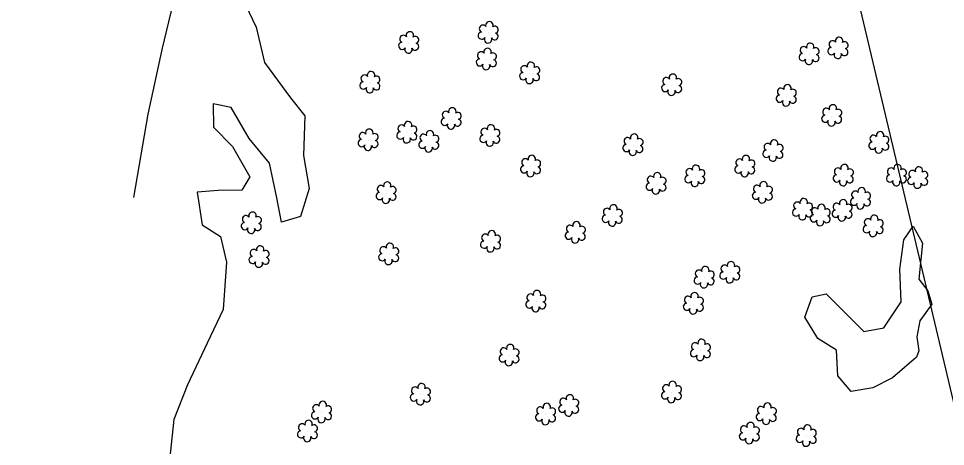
# Model space of a CAD drawing. Extents: x 3040896 to 3051146, y 687568 to 732976.
# Drawn here: x 3047884.1 to 3048130.2, y 703002.7 to 703116.3 of the extents above; entities that cross this region are included whole.
import ezdxf

# ---------------------------------------------------------------- set-up
doc = ezdxf.new("R2010")
doc.units = 0
for name, color, linetype in [('Default', 7, 'Continuous'), ('Exist Right of Way Easement Line', 7, 'Continuous'), ('Exist Vegetation Hedge Row', 7, 'Continuous'), ('Exist Vegetation Shrub CELL', 7, 'Continuous'), ('Prop Horizontal Alignment', 7, 'Continuous')]:
    doc.layers.add(name, color=color, linetype=linetype)

msp = doc.modelspace()

# ---------------------------------------------------------------- linework, layer by layer
at = {"layer": 'Default'}
msp.add_arc((3036183.49, 702601.64), 12000, 356.579619, 9.850505, dxfattribs=at)
at = {"layer": 'Exist Right of Way Easement Line'}
msp.add_lwpolyline([(3048206.12, 702704.68), (3048133.09, 703011.42), (3048060.42, 703317.71), (3047988.08, 703624.6), (3047914.8, 703931.43), (3047842.48, 704237.88), (3047770.16, 704543.74), (3047696.53, 704853.98), (3047623.64, 705159.25)], dxfattribs=at)
at = {"layer": 'Exist Vegetation Hedge Row'}
for points in [[(3047914.69, 703068.8), (3047918.51, 703090.9), (3047922.32, 703108.45), (3047925.14, 703120.22), (3047923.3, 703129.72), (3047919.93, 703144.6), (3047915.85, 703152.78), (3047910.76, 703159.38)], [(3047942.53, 703123.9), (3047947.21, 703114.02), (3047949.39, 703104.59), (3047956.28, 703095.25), (3047960.13, 703090.46), (3047959.79, 703079.93), (3047961.29, 703071.16), (3047958.96, 703063.8), (3047953.92, 703062.29), (3047952.64, 703068.73), (3047950.76, 703077.91), (3047945.38, 703084.45), (3047940.56, 703092.69), (3047935.76, 703093.64), (3047935.85, 703087.48), (3047940.91, 703082.31), (3047945.55, 703074.32), (3047943.39, 703070.71), (3047937.12, 703070.64), (3047931.58, 703070.23), (3047932.9, 703061.54), (3047937.73, 703058.49), (3047939.29, 703051.61), (3047938.45, 703039.08), (3047934.16, 703030.11), (3047928.98, 703019.05), (3047925.35, 703009.85), (3047923.47, 702992.48)], [(3048122.5, 703026.45), (3048116.11, 703020.91), (3048110.9, 703018.27), (3048105.15, 703017.35), (3048101.59, 703021.46), (3048101.29, 703028.26), (3048096.29, 703031.37), (3048092.84, 703037.04), (3048094.76, 703042.42), (3048098.48, 703043.25), (3048103.43, 703038.28), (3048108.5, 703033.23), (3048113.84, 703034.17), (3048118.42, 703041.09), (3048118.06, 703049.81), (3048119.1, 703057.58), (3048121.56, 703061.23), (3048124.08, 703056.71), (3048123.08, 703047.11), (3048125.53, 703044.01), (3048126.51, 703040.52), (3048123.4, 703036.03), (3048122.59, 703031.78), (3048123.1, 703028.1), (3048122.5, 703026.45)]]:
    msp.add_lwpolyline(points, dxfattribs=at)
at = {"layer": 'Exist Vegetation Shrub CELL'}
for p, q in [((3048008.87, 703112.47), (3048008.87, 703112.47)), ((3047987.76, 703109.78), (3047987.76, 703109.78)), ((3048101.71, 703108.34), (3048101.71, 703108.34)), ((3048008.38, 703105.38), (3048008.38, 703105.38)), ((3048094.05, 703106.74), (3048094.05, 703106.74)), ((3048019.88, 703101.69), (3048019.88, 703101.69)), ((3047977.46, 703099.23), (3047977.46, 703099.23)), ((3048057.57, 703098.55), (3048057.57, 703098.55)), ((3048087.99, 703095.73), (3048087.99, 703095.73)), ((3048100.05, 703090.41), (3048100.05, 703090.41)), ((3047999.04, 703089.6), (3047999.04, 703089.6)), ((3047987.28, 703085.95), (3047987.28, 703085.95)), ((3048009.31, 703085.08), (3048009.31, 703085.08)), ((3047977, 703083.95), (3047977, 703083.95)), ((3047993.11, 703083.52), (3047993.11, 703083.52)), ((3048047.3, 703082.63), (3048047.3, 703082.63)), ((3048112.58, 703083.26), (3048112.58, 703083.26)), ((3048084.46, 703081.08), (3048084.46, 703081.08)), ((3048020.12, 703076.98), (3048020.12, 703076.98)), ((3048076.98, 703076.95), (3048076.98, 703076.95)), ((3048063.73, 703074.37), (3048063.73, 703074.37)), ((3048103.13, 703074.57), (3048103.13, 703074.57)), ((3048117.24, 703074.55), (3048117.24, 703074.55)), ((3048122.88, 703073.91), (3048122.88, 703073.91)), ((3048053.44, 703072.37), (3048053.44, 703072.37)), ((3047981.77, 703069.91), (3047981.77, 703069.91)), ((3048081.65, 703069.99), (3048081.65, 703069.99)), ((3048107.7, 703068.41), (3048107.7, 703068.41)), ((3048092.31, 703065.52), (3048092.31, 703065.52)), ((3048041.81, 703063.86), (3048041.81, 703063.86)), ((3048097.01, 703063.98), (3048097.01, 703063.98)), ((3048102.8, 703065.21), (3048102.8, 703065.21)), ((3047945.99, 703061.92), (3047945.99, 703061.92)), ((3048111.06, 703061.09), (3048111.06, 703061.09)), ((3048031.99, 703059.37), (3048031.99, 703059.37)), ((3048009.49, 703057), (3048009.49, 703057)), ((3047982.46, 703053.65), (3047982.46, 703053.65)), ((3047948.04, 703052.94), (3047948.04, 703052.94)), ((3048073.01, 703048.78), (3048073.01, 703048.78)), ((3048066.2, 703047.46), (3048066.2, 703047.46)), ((3048021.51, 703041.12), (3048021.51, 703041.12)), ((3048063.33, 703040.52), (3048063.33, 703040.52)), ((3048014.42, 703026.8), (3048014.42, 703026.8)), ((3048065.2, 703028.17), (3048065.2, 703028.17)), ((3047990.86, 703016.42), (3047990.86, 703016.42)), ((3048057.52, 703017.01), (3048057.52, 703017.01)), ((3047964.63, 703011.71), (3047964.63, 703011.71)), ((3048030.25, 703013.44), (3048030.25, 703013.44)), ((3048082.68, 703011.25), (3048082.68, 703011.25)), ((3048024.11, 703011.14), (3048024.11, 703011.14)), ((3047960.89, 703006.66), (3047960.89, 703006.66)), ((3048078.2, 703006.1), (3048078.2, 703006.1)), ((3048093.3, 703005.44), (3048093.3, 703005.44))]:
    msp.add_line(p, q, dxfattribs=at)
for centre, radius, start, end in [((3048009.1, 703114.51), 0.99, 334.8391, 200.4717), ((3047987.99, 703111.82), 0.99, 334.8391, 200.4717), ((3048007.07, 703111.77), 0.955, 95.1099, 327.9534), ((3048007.38, 703113.6), 0.968, 35.8908, 245.4216), ((3048010.5, 703111.54), 0.937, 204.9913, 73.4601), ((3048010.54, 703113.34), 0.929, 284.4567, 126.0861), ((3047985.96, 703109.07), 0.955, 95.1099, 327.9534), ((3047986.28, 703110.9), 0.968, 35.8908, 245.4216), ((3047989.4, 703108.85), 0.937, 204.9913, 73.4601), ((3047989.43, 703110.65), 0.929, 284.4567, 126.0861), ((3048008.74, 703110.79), 0.984, 151.2797, 21.387), ((3048094.28, 703108.79), 0.99, 334.8391, 200.4717), ((3048100.23, 703109.46), 0.968, 35.8908, 245.4216), ((3048101.94, 703110.38), 0.99, 334.8391, 200.4717), ((3048103.39, 703109.21), 0.929, 284.4567, 126.0861), ((3047987.63, 703108.09), 0.984, 151.2797, 21.387), ((3048006.9, 703106.51), 0.968, 35.8908, 245.4216), ((3048008.61, 703107.42), 0.99, 334.8391, 200.4717), ((3048092.57, 703107.87), 0.968, 35.8908, 245.4216), ((3048095.72, 703107.61), 0.929, 284.4567, 126.0861), ((3048099.91, 703107.63), 0.955, 95.1099, 327.9534), ((3048103.35, 703107.41), 0.937, 204.9913, 73.4601), ((3048006.58, 703104.68), 0.955, 95.1099, 327.9534), ((3048010.02, 703104.46), 0.937, 204.9913, 73.4601), ((3048010.06, 703106.25), 0.929, 284.4567, 126.0861), ((3048092.25, 703106.04), 0.955, 95.1099, 327.9534), ((3048093.92, 703105.06), 0.984, 151.2797, 21.387), ((3048095.69, 703105.82), 0.937, 204.9913, 73.4601), ((3048101.58, 703106.65), 0.984, 151.2797, 21.387), ((3048008.26, 703103.7), 0.984, 151.2797, 21.387), ((3048018.39, 703102.82), 0.968, 35.8908, 245.4216), ((3048020.11, 703103.73), 0.99, 334.8391, 200.4717), ((3048021.55, 703102.56), 0.929, 284.4567, 126.0861), ((3047975.98, 703100.36), 0.968, 35.8908, 245.4216), ((3047977.69, 703101.27), 0.99, 334.8391, 200.4717), ((3047979.13, 703100.1), 0.929, 284.4567, 126.0861), ((3048018.08, 703100.99), 0.955, 95.1099, 327.9534), ((3048019.75, 703100.01), 0.984, 151.2797, 21.387), ((3048021.51, 703100.76), 0.937, 204.9913, 73.4601), ((3048056.09, 703099.68), 0.968, 35.8908, 245.4216), ((3048057.8, 703100.59), 0.99, 334.8391, 200.4717), ((3048059.25, 703099.42), 0.929, 284.4567, 126.0861), ((3047975.66, 703098.53), 0.955, 95.1099, 327.9534), ((3047977.33, 703097.55), 0.984, 151.2797, 21.387), ((3047979.1, 703098.3), 0.937, 204.9913, 73.4601), ((3048055.77, 703097.85), 0.955, 95.1099, 327.9534), ((3048059.21, 703097.62), 0.937, 204.9913, 73.4601), ((3048086.51, 703096.86), 0.968, 35.8908, 245.4216), ((3048088.22, 703097.77), 0.99, 334.8391, 200.4717), ((3048089.66, 703096.6), 0.929, 284.4567, 126.0861), ((3048057.45, 703096.87), 0.984, 151.2797, 21.387), ((3048086.19, 703095.03), 0.955, 95.1099, 327.9534), ((3048089.63, 703094.8), 0.937, 204.9913, 73.4601), ((3047999.27, 703091.64), 0.99, 334.8391, 200.4717), ((3048087.86, 703094.05), 0.984, 151.2797, 21.387), ((3048098.56, 703091.54), 0.968, 35.8908, 245.4216), ((3048100.28, 703092.45), 0.99, 334.8391, 200.4717), ((3047997.56, 703090.73), 0.968, 35.8908, 245.4216), ((3048000.71, 703090.47), 0.929, 284.4567, 126.0861), ((3048098.25, 703089.71), 0.955, 95.1099, 327.9534), ((3048101.68, 703089.48), 0.937, 204.9913, 73.4601), ((3048101.72, 703091.28), 0.929, 284.4567, 126.0861), ((3047985.8, 703087.08), 0.968, 35.8908, 245.4216), ((3047987.51, 703087.99), 0.99, 334.8391, 200.4717), ((3047988.95, 703086.82), 0.929, 284.4567, 126.0861), ((3047997.24, 703088.9), 0.955, 95.1099, 327.9534), ((3047998.91, 703087.92), 0.984, 151.2797, 21.387), ((3048000.68, 703088.68), 0.937, 204.9913, 73.4601), ((3048009.54, 703087.12), 0.99, 334.8391, 200.4717), ((3048099.92, 703088.73), 0.984, 151.2797, 21.387), ((3047975.52, 703085.08), 0.968, 35.8908, 245.4216), ((3047977.23, 703085.99), 0.99, 334.8391, 200.4717), ((3047978.67, 703084.82), 0.929, 284.4567, 126.0861), ((3047985.48, 703085.24), 0.955, 95.1099, 327.9534), ((3047988.92, 703085.02), 0.937, 204.9913, 73.4601), ((3047991.63, 703084.65), 0.968, 35.8908, 245.4216), ((3047993.34, 703085.56), 0.99, 334.8391, 200.4717), ((3047994.78, 703084.39), 0.929, 284.4567, 126.0861), ((3048007.51, 703084.37), 0.955, 95.1099, 327.9534), ((3048007.82, 703086.2), 0.968, 35.8908, 245.4216), ((3048010.94, 703084.15), 0.937, 204.9913, 73.4601), ((3048010.98, 703085.95), 0.929, 284.4567, 126.0861), ((3048047.53, 703084.67), 0.99, 334.8391, 200.4717), ((3048111.1, 703084.38), 0.968, 35.8908, 245.4216), ((3048112.81, 703085.3), 0.99, 334.8391, 200.4717), ((3048114.25, 703084.13), 0.929, 284.4567, 126.0861), ((3047975.2, 703083.24), 0.955, 95.1099, 327.9534), ((3047976.87, 703082.27), 0.984, 151.2797, 21.387), ((3047978.64, 703083.02), 0.937, 204.9913, 73.4601), ((3047987.15, 703084.26), 0.984, 151.2797, 21.387), ((3047991.31, 703082.82), 0.955, 95.1099, 327.9534), ((3047994.75, 703082.59), 0.937, 204.9913, 73.4601), ((3048009.18, 703083.39), 0.984, 151.2797, 21.387), ((3048045.5, 703081.93), 0.955, 95.1099, 327.9534), ((3048045.82, 703083.76), 0.968, 35.8908, 245.4216), ((3048048.94, 703081.7), 0.937, 204.9913, 73.4601), ((3048048.97, 703083.5), 0.929, 284.4567, 126.0861), ((3048082.98, 703082.21), 0.968, 35.8908, 245.4216), ((3048084.69, 703083.12), 0.99, 334.8391, 200.4717), ((3048086.13, 703081.95), 0.929, 284.4567, 126.0861), ((3048110.78, 703082.55), 0.955, 95.1099, 327.9534), ((3048114.22, 703082.33), 0.937, 204.9913, 73.4601), ((3047992.98, 703081.84), 0.984, 151.2797, 21.387), ((3048047.17, 703080.95), 0.984, 151.2797, 21.387), ((3048082.66, 703080.38), 0.955, 95.1099, 327.9534), ((3048086.1, 703080.15), 0.937, 204.9913, 73.4601), ((3048112.45, 703081.57), 0.984, 151.2797, 21.387), ((3048018.64, 703078.11), 0.968, 35.8908, 245.4216), ((3048020.35, 703079.02), 0.99, 334.8391, 200.4717), ((3048021.79, 703077.85), 0.929, 284.4567, 126.0861), ((3048075.5, 703078.08), 0.968, 35.8908, 245.4216), ((3048077.21, 703078.99), 0.99, 334.8391, 200.4717), ((3048078.66, 703077.82), 0.929, 284.4567, 126.0861), ((3048084.33, 703079.4), 0.984, 151.2797, 21.387), ((3048018.32, 703076.27), 0.955, 95.1099, 327.9534), ((3048019.99, 703075.29), 0.984, 151.2797, 21.387), ((3048021.76, 703076.05), 0.937, 204.9913, 73.4601), ((3048053.67, 703074.42), 0.99, 334.8391, 200.4717), ((3048062.24, 703075.5), 0.968, 35.8908, 245.4216), ((3048063.95, 703076.41), 0.99, 334.8391, 200.4717), ((3048065.4, 703075.24), 0.929, 284.4567, 126.0861), ((3048075.18, 703076.25), 0.955, 95.1099, 327.9534), ((3048076.86, 703075.27), 0.984, 151.2797, 21.387), ((3048078.62, 703076.02), 0.937, 204.9913, 73.4601), ((3048101.64, 703075.7), 0.968, 35.8908, 245.4216), ((3048103.35, 703076.61), 0.99, 334.8391, 200.4717), ((3048104.8, 703075.44), 0.929, 284.4567, 126.0861), ((3048115.75, 703075.68), 0.968, 35.8908, 245.4216), ((3048117.46, 703076.59), 0.99, 334.8391, 200.4717), ((3048118.91, 703075.42), 0.929, 284.4567, 126.0861), ((3048121.4, 703075.04), 0.968, 35.8908, 245.4216), ((3048123.11, 703075.95), 0.99, 334.8391, 200.4717), ((3048124.55, 703074.78), 0.929, 284.4567, 126.0861), ((3047982, 703071.95), 0.99, 334.8391, 200.4717), ((3048051.96, 703073.5), 0.968, 35.8908, 245.4216), ((3048055.11, 703073.24), 0.929, 284.4567, 126.0861), ((3048061.93, 703073.67), 0.955, 95.1099, 327.9534), ((3048063.6, 703072.69), 0.984, 151.2797, 21.387), ((3048065.36, 703073.45), 0.937, 204.9913, 73.4601), ((3048081.88, 703072.03), 0.99, 334.8391, 200.4717), ((3048101.33, 703073.87), 0.955, 95.1099, 327.9534), ((3048103, 703072.89), 0.984, 151.2797, 21.387), ((3048104.76, 703073.64), 0.937, 204.9913, 73.4601), ((3048115.44, 703073.85), 0.955, 95.1099, 327.9534), ((3048117.11, 703072.87), 0.984, 151.2797, 21.387), ((3048118.87, 703073.63), 0.937, 204.9913, 73.4601), ((3048121.08, 703073.21), 0.955, 95.1099, 327.9534), ((3048124.52, 703072.98), 0.937, 204.9913, 73.4601), ((3047980.29, 703071.04), 0.968, 35.8908, 245.4216), ((3047983.44, 703070.78), 0.929, 284.4567, 126.0861), ((3048051.64, 703071.67), 0.955, 95.1099, 327.9534), ((3048053.31, 703070.69), 0.984, 151.2797, 21.387), ((3048055.08, 703071.45), 0.937, 204.9913, 73.4601), ((3048080.17, 703071.11), 0.968, 35.8908, 245.4216), ((3048083.32, 703070.86), 0.929, 284.4567, 126.0861), ((3048106.21, 703069.53), 0.968, 35.8908, 245.4216), ((3048107.93, 703070.45), 0.99, 334.8391, 200.4717), ((3048122.75, 703072.23), 0.984, 151.2797, 21.387), ((3047979.97, 703069.21), 0.955, 95.1099, 327.9534), ((3047981.64, 703068.23), 0.984, 151.2797, 21.387), ((3047983.41, 703068.98), 0.937, 204.9913, 73.4601), ((3048079.85, 703069.28), 0.955, 95.1099, 327.9534), ((3048081.52, 703068.3), 0.984, 151.2797, 21.387), ((3048083.29, 703069.06), 0.937, 204.9913, 73.4601), ((3048092.54, 703067.56), 0.99, 334.8391, 200.4717), ((3048103.03, 703067.25), 0.99, 334.8391, 200.4717), ((3048105.9, 703067.7), 0.955, 95.1099, 327.9534), ((3048109.33, 703067.48), 0.937, 204.9913, 73.4601), ((3048109.37, 703069.28), 0.929, 284.4567, 126.0861), ((3048040.33, 703064.98), 0.968, 35.8908, 245.4216), ((3048042.04, 703065.9), 0.99, 334.8391, 200.4717), ((3048043.48, 703064.73), 0.929, 284.4567, 126.0861), ((3048090.51, 703064.81), 0.955, 95.1099, 327.9534), ((3048090.83, 703066.64), 0.968, 35.8908, 245.4216), ((3048093.95, 703064.59), 0.937, 204.9913, 73.4601), ((3048093.98, 703066.39), 0.929, 284.4567, 126.0861), ((3048095.52, 703065.1), 0.968, 35.8908, 245.4216), ((3048097.24, 703066.02), 0.99, 334.8391, 200.4717), ((3048098.68, 703064.85), 0.929, 284.4567, 126.0861), ((3048101, 703064.5), 0.955, 95.1099, 327.9534), ((3048101.32, 703066.33), 0.968, 35.8908, 245.4216), ((3048104.47, 703066.07), 0.929, 284.4567, 126.0861), ((3048107.57, 703066.72), 0.984, 151.2797, 21.387), ((3047944.51, 703063.05), 0.968, 35.8908, 245.4216), ((3047946.22, 703063.96), 0.99, 334.8391, 200.4717), ((3047947.66, 703062.79), 0.929, 284.4567, 126.0861), ((3048040.01, 703063.15), 0.955, 95.1099, 327.9534), ((3048043.45, 703062.93), 0.937, 204.9913, 73.4601), ((3048092.18, 703063.83), 0.984, 151.2797, 21.387), ((3048095.21, 703063.27), 0.955, 95.1099, 327.9534), ((3048098.64, 703063.05), 0.937, 204.9913, 73.4601), ((3048102.67, 703063.52), 0.984, 151.2797, 21.387), ((3048104.44, 703064.28), 0.937, 204.9913, 73.4601), ((3048109.58, 703062.21), 0.968, 35.8908, 245.4216), ((3048111.29, 703063.13), 0.99, 334.8391, 200.4717), ((3047944.19, 703061.22), 0.955, 95.1099, 327.9534), ((3047945.86, 703060.24), 0.984, 151.2797, 21.387), ((3047947.63, 703060.99), 0.937, 204.9913, 73.4601), ((3048030.51, 703060.5), 0.968, 35.8908, 245.4216), ((3048032.22, 703061.41), 0.99, 334.8391, 200.4717), ((3048033.66, 703060.24), 0.929, 284.4567, 126.0861), ((3048041.68, 703062.17), 0.984, 151.2797, 21.387), ((3048096.88, 703062.29), 0.984, 151.2797, 21.387), ((3048109.26, 703060.38), 0.955, 95.1099, 327.9534), ((3048112.7, 703060.16), 0.937, 204.9913, 73.4601), ((3048112.73, 703061.96), 0.929, 284.4567, 126.0861), ((3048008.01, 703058.13), 0.968, 35.8908, 245.4216), ((3048009.72, 703059.04), 0.99, 334.8391, 200.4717), ((3048011.16, 703057.87), 0.929, 284.4567, 126.0861), ((3048030.19, 703058.67), 0.955, 95.1099, 327.9534), ((3048031.86, 703057.69), 0.984, 151.2797, 21.387), ((3048033.63, 703058.44), 0.937, 204.9913, 73.4601), ((3048110.93, 703059.4), 0.984, 151.2797, 21.387), ((3047948.27, 703054.98), 0.99, 334.8391, 200.4717), ((3047980.98, 703054.78), 0.968, 35.8908, 245.4216), ((3047982.69, 703055.69), 0.99, 334.8391, 200.4717), ((3048007.69, 703056.3), 0.955, 95.1099, 327.9534), ((3048009.36, 703055.32), 0.984, 151.2797, 21.387), ((3048011.13, 703056.07), 0.937, 204.9913, 73.4601), ((3047946.24, 703052.23), 0.955, 95.1099, 327.9534), ((3047946.56, 703054.07), 0.968, 35.8908, 245.4216), ((3047949.72, 703053.81), 0.929, 284.4567, 126.0861), ((3047980.66, 703052.94), 0.955, 95.1099, 327.9534), ((3047984.1, 703052.72), 0.937, 204.9913, 73.4601), ((3047984.13, 703054.52), 0.929, 284.4567, 126.0861), ((3047947.92, 703051.26), 0.984, 151.2797, 21.387), ((3047949.68, 703052.01), 0.937, 204.9913, 73.4601), ((3047982.33, 703051.97), 0.984, 151.2797, 21.387), ((3048071.53, 703049.91), 0.968, 35.8908, 245.4216), ((3048073.24, 703050.82), 0.99, 334.8391, 200.4717), ((3048064.72, 703048.59), 0.968, 35.8908, 245.4216), ((3048066.43, 703049.5), 0.99, 334.8391, 200.4717), ((3048067.87, 703048.33), 0.929, 284.4567, 126.0861), ((3048071.21, 703048.08), 0.955, 95.1099, 327.9534), ((3048074.65, 703047.85), 0.937, 204.9913, 73.4601), ((3048074.69, 703049.65), 0.929, 284.4567, 126.0861), ((3048064.4, 703046.75), 0.955, 95.1099, 327.9534), ((3048066.07, 703045.78), 0.984, 151.2797, 21.387), ((3048067.84, 703046.53), 0.937, 204.9913, 73.4601), ((3048072.89, 703047.1), 0.984, 151.2797, 21.387), ((3048020.03, 703042.25), 0.968, 35.8908, 245.4216), ((3048021.74, 703043.16), 0.99, 334.8391, 200.4717), ((3048063.56, 703042.56), 0.99, 334.8391, 200.4717), ((3048019.71, 703040.42), 0.955, 95.1099, 327.9534), ((3048023.15, 703040.19), 0.937, 204.9913, 73.4601), ((3048023.18, 703041.99), 0.929, 284.4567, 126.0861), ((3048061.53, 703039.82), 0.955, 95.1099, 327.9534), ((3048061.85, 703041.65), 0.968, 35.8908, 245.4216), ((3048065.01, 703041.39), 0.929, 284.4567, 126.0861), ((3048021.38, 703039.44), 0.984, 151.2797, 21.387), ((3048063.21, 703038.84), 0.984, 151.2797, 21.387), ((3048064.97, 703039.59), 0.937, 204.9913, 73.4601), ((3048065.43, 703030.21), 0.99, 334.8391, 200.4717), ((3048012.94, 703027.93), 0.968, 35.8908, 245.4216), ((3048014.65, 703028.84), 0.99, 334.8391, 200.4717), ((3048016.09, 703027.67), 0.929, 284.4567, 126.0861), ((3048063.72, 703029.3), 0.968, 35.8908, 245.4216), ((3048066.88, 703029.04), 0.929, 284.4567, 126.0861), ((3048012.62, 703026.1), 0.955, 95.1099, 327.9534), ((3048016.06, 703025.87), 0.937, 204.9913, 73.4601), ((3048063.4, 703027.47), 0.955, 95.1099, 327.9534), ((3048065.08, 703026.49), 0.984, 151.2797, 21.387), ((3048066.84, 703027.24), 0.937, 204.9913, 73.4601), ((3048014.29, 703025.12), 0.984, 151.2797, 21.387), ((3047991.09, 703018.46), 0.99, 334.8391, 200.4717), ((3048056.04, 703018.13), 0.968, 35.8908, 245.4216), ((3048057.75, 703019.05), 0.99, 334.8391, 200.4717), ((3048059.19, 703017.88), 0.929, 284.4567, 126.0861), ((3047989.06, 703015.71), 0.955, 95.1099, 327.9534), ((3047989.38, 703017.54), 0.968, 35.8908, 245.4216), ((3047992.5, 703015.49), 0.937, 204.9913, 73.4601), ((3047992.53, 703017.29), 0.929, 284.4567, 126.0861), ((3048030.47, 703015.48), 0.99, 334.8391, 200.4717), ((3048055.72, 703016.3), 0.955, 95.1099, 327.9534), ((3048059.16, 703016.08), 0.937, 204.9913, 73.4601), ((3047963.15, 703012.83), 0.968, 35.8908, 245.4216), ((3047964.86, 703013.75), 0.99, 334.8391, 200.4717), ((3047990.73, 703014.73), 0.984, 151.2797, 21.387), ((3048024.34, 703013.19), 0.99, 334.8391, 200.4717), ((3048028.44, 703012.74), 0.955, 95.1099, 327.9534), ((3048028.76, 703014.57), 0.968, 35.8908, 245.4216), ((3048031.92, 703014.31), 0.929, 284.4567, 126.0861), ((3048057.39, 703015.32), 0.984, 151.2797, 21.387), ((3048082.91, 703013.29), 0.99, 334.8391, 200.4717), ((3047962.83, 703011), 0.955, 95.1099, 327.9534), ((3047966.27, 703010.78), 0.937, 204.9913, 73.4601), ((3047966.3, 703012.57), 0.929, 284.4567, 126.0861), ((3048022.31, 703010.44), 0.955, 95.1099, 327.9534), ((3048022.63, 703012.27), 0.968, 35.8908, 245.4216), ((3048025.78, 703012.01), 0.929, 284.4567, 126.0861), ((3048030.12, 703011.76), 0.984, 151.2797, 21.387), ((3048031.88, 703012.51), 0.937, 204.9913, 73.4601), ((3048080.88, 703010.54), 0.955, 95.1099, 327.9534), ((3048081.2, 703012.37), 0.968, 35.8908, 245.4216), ((3048084.36, 703012.12), 0.929, 284.4567, 126.0861), ((3047961.11, 703008.7), 0.99, 334.8391, 200.4717), ((3047964.5, 703010.02), 0.984, 151.2797, 21.387), ((3048023.98, 703009.46), 0.984, 151.2797, 21.387), ((3048025.75, 703010.22), 0.937, 204.9913, 73.4601), ((3048078.43, 703008.14), 0.99, 334.8391, 200.4717), ((3048082.56, 703009.56), 0.984, 151.2797, 21.387), ((3048084.32, 703010.32), 0.937, 204.9913, 73.4601), ((3047959.09, 703005.96), 0.955, 95.1099, 327.9534), ((3047959.4, 703007.79), 0.968, 35.8908, 245.4216), ((3047962.52, 703005.73), 0.937, 204.9913, 73.4601), ((3047962.56, 703007.53), 0.929, 284.4567, 126.0861), ((3048076.4, 703005.4), 0.955, 95.1099, 327.9534), ((3048076.72, 703007.23), 0.968, 35.8908, 245.4216), ((3048079.88, 703006.97), 0.929, 284.4567, 126.0861), ((3048091.82, 703006.57), 0.968, 35.8908, 245.4216), ((3048093.53, 703007.48), 0.99, 334.8391, 200.4717), ((3048094.97, 703006.31), 0.929, 284.4567, 126.0861), ((3047960.76, 703004.98), 0.984, 151.2797, 21.387), ((3048078.08, 703004.42), 0.984, 151.2797, 21.387), ((3048079.84, 703005.17), 0.937, 204.9913, 73.4601), ((3048091.5, 703004.73), 0.955, 95.1099, 327.9534), ((3048093.17, 703003.75), 0.984, 151.2797, 21.387), ((3048094.94, 703004.51), 0.937, 204.9913, 73.4601)]:
    msp.add_arc(centre, radius, start, end, dxfattribs=at)
at = {"layer": 'Prop Horizontal Alignment'}
msp.add_arc((3036183.49, 702601.64), 12000, 356.579619, 9.850505, dxfattribs=at)

doc.saveas('drawing.dxf')
